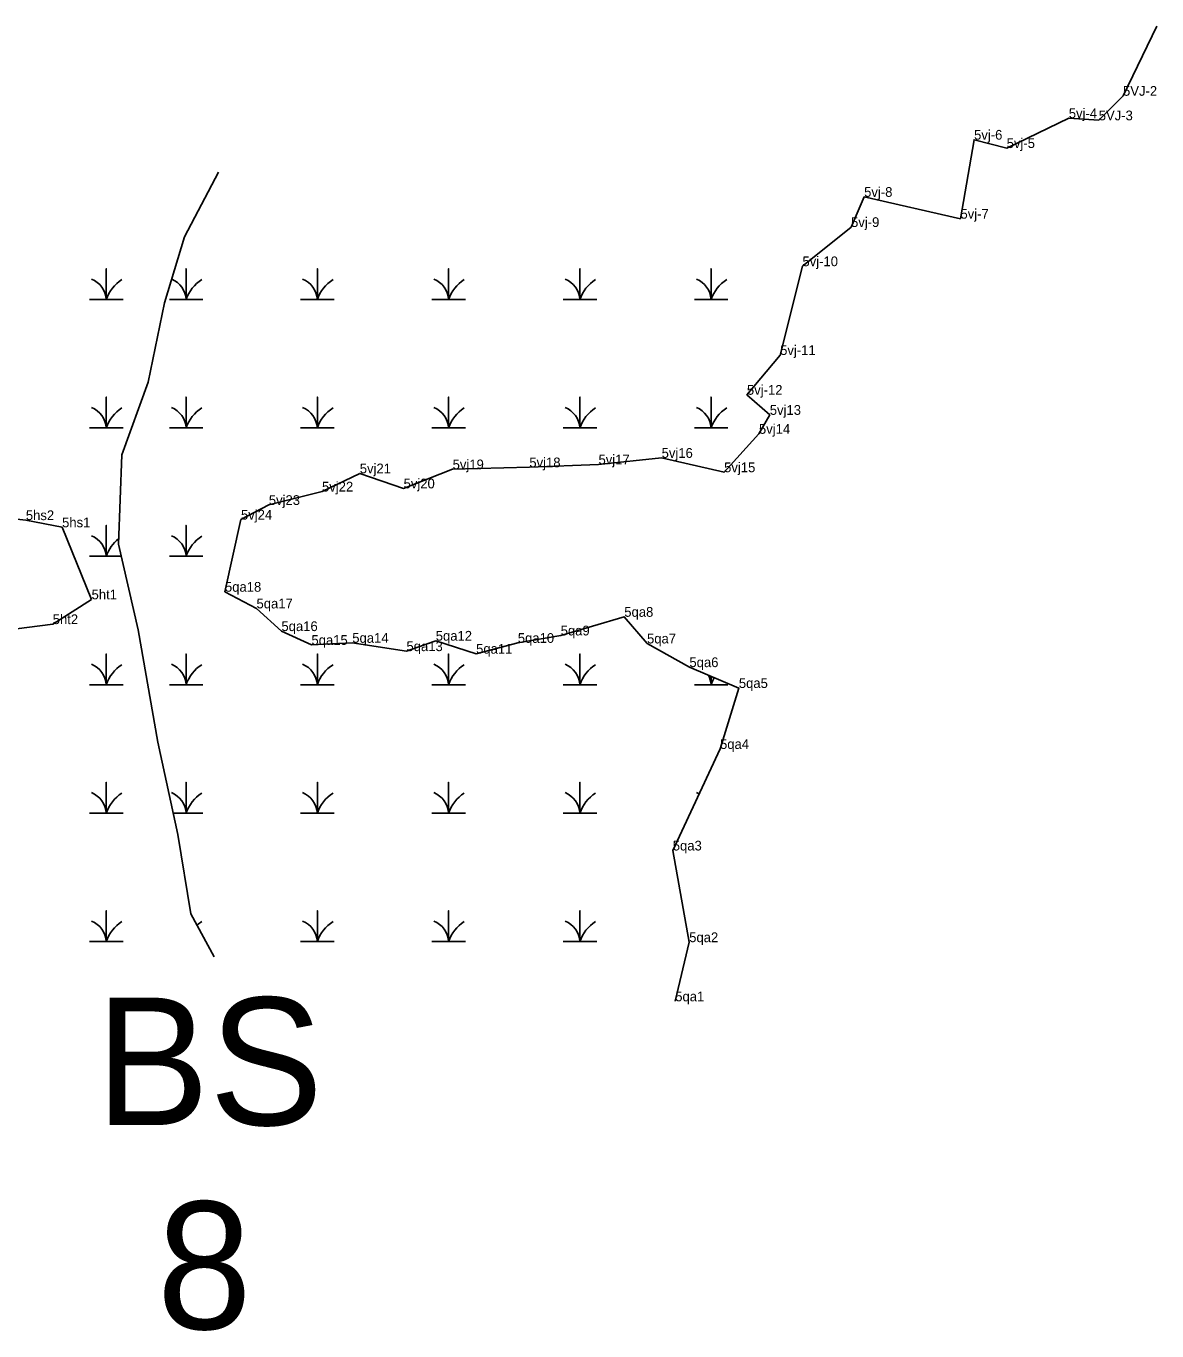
# Model space of a CAD drawing. Extents: x 2072529 to 2268796, y 436423 to 470397.
# Drawn here: x 2129175 to 2129755, y 446479 to 447148 of the extents above; entities that cross this region are included whole.
import ezdxf

# ---------------------------------------------------------------- set-up
doc = ezdxf.new("R2010")
doc.units = 0
for name, color, linetype in [('Default', 7, 'Continuous'), ('Exist Environmental Wetland Boundary', 7, 'Continuous'), ('Exist Environmental Wetland Boundary Cogo Comment', 7, 'Continuous'), ('Exist Environmental Wetland Boundary Cogo Point CELL', 7, 'Continuous'), ('Exist Hydro Jurisdictional Stream or Body of Water NEU Mitigable', 7, 'Continuous'), ('Exist Hydro Swamp or Marsh', 7, 'Continuous')]:
    doc.layers.add(name, color=color, linetype=linetype)

msp = doc.modelspace()

# ---------------------------------------------------------------- linework, layer by layer
at = {"layer": 'Exist Environmental Wetland Boundary'}
for points in [[(2129754.55, 447147.54), (2129737.2, 447111.83), (2129724.75, 447099.25), (2129709.41, 447100.35), (2129677.58, 447085.05), (2129660.88, 447089.32), (2129653.9, 447048.83), (2129604.54, 447060.04), (2129597.83, 447044.57), (2129572.94, 447024.49), (2129561.5, 446978.99), (2129544.48, 446958.61), (2129556.2, 446948.32), (2129550.65, 446938.6), (2129532.79, 446918.92), (2129500.78, 446926.28), (2129468.43, 446922.93), (2129432.99, 446921.43), (2129393.68, 446920.42), (2129368.55, 446910.64), (2129346.1, 446918.34), (2129326.75, 446909.02), (2129299.5, 446902.13), (2129285.23, 446894.64), (2129277.02, 446857.68)], [(2128812.94, 447112.63), (2128799.79, 447103.19), (2128803.63, 447058.88), (2128764.08, 447036.66), (2128710.11, 447017.7), (2128677.65, 446989.62), (2128674.94, 446964.41), (2128675.68, 446947.81), (2128680.21, 446926.61), (2128685.36, 446896.48), (2128796.7, 446898.71), (2128868.17, 446902.03), (2129065.12, 446907.49), (2129090.49, 446900.26), (2129117.47, 446901.52), (2129146.95, 446897.48), (2129174.99, 446894.38), (2129193.56, 446890.7), (2129208.67, 446853.77)], [(2129277.02, 446857.68), (2129293.18, 446849.14), (2129305.96, 446837.51), (2129321.34, 446830.44), (2129342.26, 446831.52), (2129370.02, 446827.24), (2129385.03, 446832.59), (2129405.71, 446825.92), (2129427.08, 446831.46), (2129449.05, 446835.28), (2129481.64, 446844.84), (2129493.29, 446831.18), (2129515.01, 446819.04), (2129540.34, 446808.34), (2129530.7, 446777.11), (2129506.48, 446725.08), (2129514.9, 446678.09), (2129507.75, 446647.78)], [(2129208.67, 446853.77), (2129188.76, 446841.08), (2129131.38, 446833.65), (2129070.71, 446832.53), (2129011.64, 446828.09), (2128971.9, 446825.85), (2128899.42, 446829.09), (2128796.85, 446830.79), (2128744.02, 446825.45), (2128712.14, 446788.81), (2128694.33, 446768.88), (2128678.5, 446731.96), (2128647.28, 446692.91), (2128665.62, 446640.75), (2128682.39, 446604.17), (2128710.82, 446634.39), (2128721.77, 446651.85), (2128758.18, 446674.04), (2128754.74, 446610.14), (2128745.62, 446568.66)]]:
    msp.add_lwpolyline(points, dxfattribs=at)
at = {"layer": 'Exist Environmental Wetland Boundary Cogo Point CELL'}
for p, q in [((2129754.55, 447147.54), (2129754.55, 447147.54)), ((2129737.2, 447111.83), (2129737.2, 447111.83)), ((2129709.41, 447100.35), (2129709.41, 447100.35)), ((2129724.75, 447099.25), (2129724.75, 447099.25)), ((2129660.88, 447089.32), (2129660.88, 447089.32)), ((2129677.58, 447085.05), (2129677.58, 447085.05)), ((2129604.54, 447060.04), (2129604.54, 447060.04)), ((2129597.83, 447044.57), (2129597.83, 447044.57)), ((2129653.9, 447048.83), (2129653.9, 447048.83)), ((2129572.94, 447024.49), (2129572.94, 447024.49)), ((2129561.5, 446978.99), (2129561.5, 446978.99)), ((2129544.48, 446958.61), (2129544.48, 446958.61)), ((2129556.2, 446948.32), (2129556.2, 446948.32)), ((2129550.65, 446938.6), (2129550.65, 446938.6)), ((2129468.43, 446922.93), (2129468.43, 446922.93)), ((2129500.78, 446926.28), (2129500.78, 446926.28)), ((2129346.1, 446918.34), (2129346.1, 446918.34)), ((2129393.68, 446920.42), (2129393.68, 446920.42)), ((2129432.99, 446921.43), (2129432.99, 446921.43)), ((2129532.79, 446918.92), (2129532.79, 446918.92)), ((2129368.55, 446910.64), (2129368.55, 446910.64)), ((2129326.75, 446909.02), (2129326.75, 446909.02)), ((2129299.5, 446902.13), (2129299.5, 446902.13)), ((2129193.56, 446890.7), (2129193.56, 446890.7)), ((2129285.23, 446894.64), (2129285.23, 446894.64)), ((2129277.02, 446857.68), (2129277.02, 446857.68)), ((2129208.67, 446853.77), (2129208.67, 446853.77)), ((2129293.18, 446849.14), (2129293.18, 446849.14)), ((2129481.64, 446844.84), (2129481.64, 446844.84)), ((2129188.76, 446841.08), (2129188.76, 446841.08)), ((2129305.96, 446837.51), (2129305.96, 446837.51)), ((2129321.34, 446830.44), (2129321.34, 446830.44)), ((2129342.26, 446831.52), (2129342.26, 446831.52)), ((2129385.03, 446832.59), (2129385.03, 446832.59)), ((2129427.08, 446831.46), (2129427.08, 446831.46)), ((2129449.05, 446835.28), (2129449.05, 446835.28)), ((2129493.29, 446831.18), (2129493.29, 446831.18)), ((2129370.02, 446827.24), (2129370.02, 446827.24)), ((2129405.71, 446825.92), (2129405.71, 446825.92)), ((2129515.01, 446819.04), (2129515.01, 446819.04)), ((2129540.34, 446808.34), (2129540.34, 446808.34)), ((2129530.7, 446777.11), (2129530.7, 446777.11)), ((2129506.48, 446725.08), (2129506.48, 446725.08)), ((2129514.9, 446678.09), (2129514.9, 446678.09)), ((2129507.75, 446647.78), (2129507.75, 446647.78))]:
    msp.add_line(p, q, dxfattribs=at)
at = {"layer": 'Exist Hydro Jurisdictional Stream or Body of Water NEU Mitigable'}
msp.add_lwpolyline([(2129273.68, 447072.67), (2129256.23, 447039.51), (2129246.09, 447005.66), (2129237.63, 446965.05), (2129224.1, 446927.82), (2129222.41, 446882.13), (2129232.56, 446838.14), (2129242.7, 446780.6), (2129252.85, 446733.22), (2129259.61, 446692.61), (2129271.45, 446670.61)], dxfattribs=at)
at = {"layer": 'Exist Hydro Swamp or Marsh'}
for points in [[(2129207.63, 447007.45), (2129216.23, 447007.45), (2129216.23, 447023.23), (2129216.23, 447007.45), (2129224.83, 447007.45)], [(2129248.53, 447007.45), (2129257.14, 447007.45), (2129257.14, 447023.23), (2129257.14, 447007.45), (2129265.74, 447007.45)], [(2129315.78, 447007.45), (2129324.39, 447007.45), (2129324.39, 447023.23), (2129324.39, 447007.45), (2129332.99, 447007.45)], [(2129383.03, 447007.45), (2129391.64, 447007.45), (2129391.64, 447023.23), (2129391.64, 447007.45), (2129400.24, 447007.45)], [(2129450.28, 447007.45), (2129458.89, 447007.45), (2129458.89, 447023.23), (2129458.89, 447007.45), (2129467.49, 447007.45)], [(2129517.53, 447007.45), (2129526.14, 447007.45), (2129526.14, 447023.23), (2129526.14, 447007.45), (2129534.74, 447007.45)], [(2129207.63, 446941.65), (2129216.23, 446941.65), (2129216.23, 446957.43), (2129216.23, 446941.65), (2129224.83, 446941.65)], [(2129248.53, 446941.65), (2129257.14, 446941.65), (2129257.14, 446957.43), (2129257.14, 446941.65), (2129265.74, 446941.65)], [(2129315.78, 446941.65), (2129324.39, 446941.65), (2129324.39, 446957.43), (2129324.39, 446941.65), (2129332.99, 446941.65)], [(2129383.03, 446941.65), (2129391.64, 446941.65), (2129391.64, 446957.43), (2129391.64, 446941.65), (2129400.24, 446941.65)], [(2129450.28, 446941.65), (2129458.89, 446941.65), (2129458.89, 446957.43), (2129458.89, 446941.65), (2129467.49, 446941.65)], [(2129517.53, 446941.65), (2129526.14, 446941.65), (2129526.14, 446957.43), (2129526.14, 446941.65), (2129534.74, 446941.65)], [(2129207.63, 446875.85), (2129216.23, 446875.85), (2129216.23, 446891.63), (2129216.23, 446875.85), (2129223.86, 446875.85)], [(2129248.53, 446875.85), (2129257.14, 446875.85), (2129257.14, 446891.63), (2129257.14, 446875.85), (2129265.74, 446875.85)], [(2129207.63, 446810.05), (2129216.23, 446810.05), (2129216.23, 446825.83), (2129216.23, 446810.05), (2129224.83, 446810.05)], [(2129248.53, 446810.05), (2129257.14, 446810.05), (2129257.14, 446825.83), (2129257.14, 446810.05), (2129265.74, 446810.05)], [(2129315.78, 446810.05), (2129324.39, 446810.05), (2129324.39, 446825.83), (2129324.39, 446810.05), (2129332.99, 446810.05)], [(2129383.03, 446810.05), (2129391.64, 446810.05), (2129391.64, 446825.83), (2129391.64, 446810.05), (2129400.24, 446810.05)], [(2129450.28, 446810.05), (2129458.89, 446810.05), (2129458.89, 446825.83), (2129458.89, 446810.05), (2129467.49, 446810.05)], [(2129517.53, 446810.05), (2129526.14, 446810.05), (2129526.14, 446814.34)], [(2129526.14, 446814.34), (2129526.14, 446810.05), (2129534.74, 446810.05)], [(2129207.63, 446744.25), (2129216.23, 446744.25), (2129216.23, 446760.03), (2129216.23, 446744.25), (2129224.83, 446744.25)], [(2129250.49, 446744.25), (2129257.14, 446744.25), (2129257.14, 446760.03), (2129257.14, 446744.25), (2129265.74, 446744.25)], [(2129315.78, 446744.25), (2129324.39, 446744.25), (2129324.39, 446760.03), (2129324.39, 446744.25), (2129332.99, 446744.25)], [(2129383.03, 446744.25), (2129391.64, 446744.25), (2129391.64, 446760.03), (2129391.64, 446744.25), (2129400.24, 446744.25)], [(2129450.28, 446744.25), (2129458.89, 446744.25), (2129458.89, 446760.03), (2129458.89, 446744.25), (2129467.49, 446744.25)], [(2129207.63, 446678.45), (2129216.23, 446678.45), (2129216.23, 446694.23), (2129216.23, 446678.45), (2129224.83, 446678.45)], [(2129315.78, 446678.45), (2129324.39, 446678.45), (2129324.39, 446694.23), (2129324.39, 446678.45), (2129332.99, 446678.45)], [(2129383.03, 446678.45), (2129391.64, 446678.45), (2129391.64, 446694.23), (2129391.64, 446678.45), (2129400.24, 446678.45)], [(2129450.28, 446678.45), (2129458.89, 446678.45), (2129458.89, 446694.23), (2129458.89, 446678.45), (2129467.49, 446678.45)]]:
    msp.add_lwpolyline(points, dxfattribs=at)
for centre, radius, start, end in [((2129203.96, 447006.56), 12.3, 4.14034, 67.53497), ((2129234.47, 447001.39), 19.22, 122.12745, 161.62219), ((2129244.87, 447006.56), 12.3, 4.14034, 66.67465), ((2129275.38, 447001.39), 19.22, 122.12745, 161.62219), ((2129312.12, 447006.56), 12.3, 4.14034, 67.53497), ((2129342.63, 447001.39), 19.22, 122.12745, 161.62219), ((2129379.37, 447006.56), 12.3, 4.14034, 67.53497), ((2129409.88, 447001.39), 19.22, 122.12745, 161.62219), ((2129446.62, 447006.56), 12.3, 4.14034, 67.53497), ((2129477.13, 447001.39), 19.22, 122.12745, 161.62219), ((2129513.87, 447006.56), 12.3, 4.14034, 67.53497), ((2129544.38, 447001.39), 19.22, 122.12745, 161.62219), ((2129203.96, 446940.76), 12.3, 4.14034, 67.53497), ((2129234.47, 446935.59), 19.22, 122.12745, 161.62219), ((2129244.87, 446940.76), 12.3, 4.14034, 67.53497), ((2129275.38, 446935.59), 19.22, 122.12745, 161.62219), ((2129312.12, 446940.76), 12.3, 4.14034, 67.53497), ((2129342.63, 446935.59), 19.22, 122.12745, 161.62219), ((2129379.37, 446940.76), 12.3, 4.14034, 67.53497), ((2129409.88, 446935.59), 19.22, 122.12745, 161.62219), ((2129446.62, 446940.76), 12.3, 4.14034, 67.53497), ((2129477.13, 446935.59), 19.22, 122.12745, 161.62219), ((2129513.87, 446940.76), 12.3, 4.14034, 67.53497), ((2129544.38, 446935.59), 19.22, 122.12745, 161.62219), ((2129203.96, 446874.96), 12.3, 4.14034, 67.53497), ((2129234.47, 446869.79), 19.22, 128.47685, 161.62219), ((2129244.87, 446874.96), 12.3, 4.14034, 67.53497), ((2129275.38, 446869.79), 19.22, 122.12745, 161.62219), ((2129203.96, 446809.16), 12.3, 4.14034, 67.53497), ((2129234.47, 446803.99), 19.22, 122.12745, 161.62219), ((2129244.87, 446809.16), 12.3, 4.14034, 67.53497), ((2129275.38, 446803.99), 19.22, 122.12745, 161.62219), ((2129312.12, 446809.16), 12.3, 4.14034, 67.53497), ((2129342.63, 446803.99), 19.22, 122.12745, 161.62219), ((2129379.37, 446809.16), 12.3, 4.14034, 67.53497), ((2129409.88, 446803.99), 19.22, 122.12745, 161.62219), ((2129446.62, 446809.16), 12.3, 4.14034, 67.53497), ((2129477.13, 446803.99), 19.22, 122.12745, 161.62219), ((2129513.87, 446809.16), 12.3, 4.14034, 28.04598), ((2129544.38, 446803.99), 19.22, 149.79905, 161.62219), ((2129203.96, 446743.36), 12.3, 4.14034, 67.53497), ((2129234.47, 446738.19), 19.22, 122.12745, 161.62219), ((2129244.87, 446743.36), 12.3, 4.14034, 67.53497), ((2129275.38, 446738.19), 19.22, 122.12745, 161.62219), ((2129312.12, 446743.36), 12.3, 4.14034, 67.53497), ((2129342.63, 446738.19), 19.22, 122.12745, 161.62219), ((2129379.37, 446743.36), 12.3, 4.14034, 67.53497), ((2129409.88, 446738.19), 19.22, 122.12745, 161.62219), ((2129446.62, 446743.36), 12.3, 4.14034, 67.53497), ((2129477.13, 446738.19), 19.22, 122.12745, 161.62219), ((2129513.87, 446743.36), 12.3, 60.29855, 67.53497), ((2129203.96, 446677.56), 12.3, 4.14034, 67.53497), ((2129234.47, 446672.39), 19.22, 122.12745, 161.62219), ((2129275.38, 446672.39), 19.22, 122.12745, 131.21059), ((2129312.12, 446677.56), 12.3, 4.14034, 67.53497), ((2129342.63, 446672.39), 19.22, 122.12745, 161.62219), ((2129379.37, 446677.56), 12.3, 4.14034, 67.53497), ((2129409.88, 446672.39), 19.22, 122.12745, 161.62219), ((2129446.62, 446677.56), 12.3, 4.14034, 67.53497), ((2129477.13, 446672.39), 19.22, 122.12745, 161.62219)]:
    msp.add_arc(centre, radius, start, end, dxfattribs=at)

# ---------------------------------------------------------------- texts
at = {"layer": 'Default'}
for s, p in [('BS', (2129210.73, 446584.35)), ('8', (2129242.15, 446479.81))]:
    msp.add_text(s, height=65.34, dxfattribs=at).set_placement(p)
at = {"layer": 'Exist Environmental Wetland Boundary Cogo Comment'}
for s, p in [('5VJ-2', (2129737.2, 447111.83)), ('5vj-4', (2129709.41, 447100.35)), ('5VJ-3', (2129724.75, 447099.25)), ('5vj-6', (2129660.88, 447089.32)), ('5vj-5', (2129677.58, 447085.05)), ('5vj-8', (2129604.54, 447060.04)), ('5vj-9', (2129597.83, 447044.57)), ('5vj-7', (2129653.9, 447048.83)), ('5vj-10', (2129572.94, 447024.49)), ('5vj-11', (2129561.5, 446978.99)), ('5vj-12', (2129544.48, 446958.61)), ('5vj13', (2129556.2, 446948.32)), ('5vj14', (2129550.65, 446938.6)), ('5vj16', (2129500.78, 446926.28)), ('5vj21', (2129346.1, 446918.34)), ('5vj19', (2129393.68, 446920.42)), ('5vj18', (2129432.99, 446921.43)), ('5vj17', (2129468.43, 446922.93)), ('5vj15', (2129532.79, 446918.92)), ('5vj22', (2129326.75, 446909.02)), ('5vj20', (2129368.55, 446910.64)), ('5vj23', (2129299.5, 446902.13)), ('5hs2', (2129174.99, 446894.38)), ('5hs1', (2129193.56, 446890.7)), ('5vj24', (2129285.23, 446894.64)), ('5qa18', (2129277.02, 446857.68)), ('5ht1', (2129208.67, 446853.77)), ('5qa17', (2129293.18, 446849.14)), ('5qa8', (2129481.64, 446844.84)), ('5ht2', (2129188.76, 446841.08)), ('5qa16', (2129305.96, 446837.51)), ('5qa14', (2129342.26, 446831.52)), ('5qa12', (2129385.03, 446832.59)), ('5qa10', (2129427.08, 446831.46)), ('5qa9', (2129449.05, 446835.28)), ('5qa7', (2129493.29, 446831.18)), ('5qa15', (2129321.34, 446830.44)), ('5qa13', (2129370.02, 446827.24)), ('5qa11', (2129405.71, 446825.92)), ('5qa6', (2129515.01, 446819.04)), ('5qa5', (2129540.34, 446808.34)), ('5qa4', (2129530.7, 446777.11)), ('5qa3', (2129506.48, 446725.08)), ('5qa2', (2129514.9, 446678.09)), ('5qa1', (2129507.75, 446647.78))]:
    msp.add_text(s, height=5, dxfattribs=at).set_placement(p)

doc.saveas('drawing.dxf')
